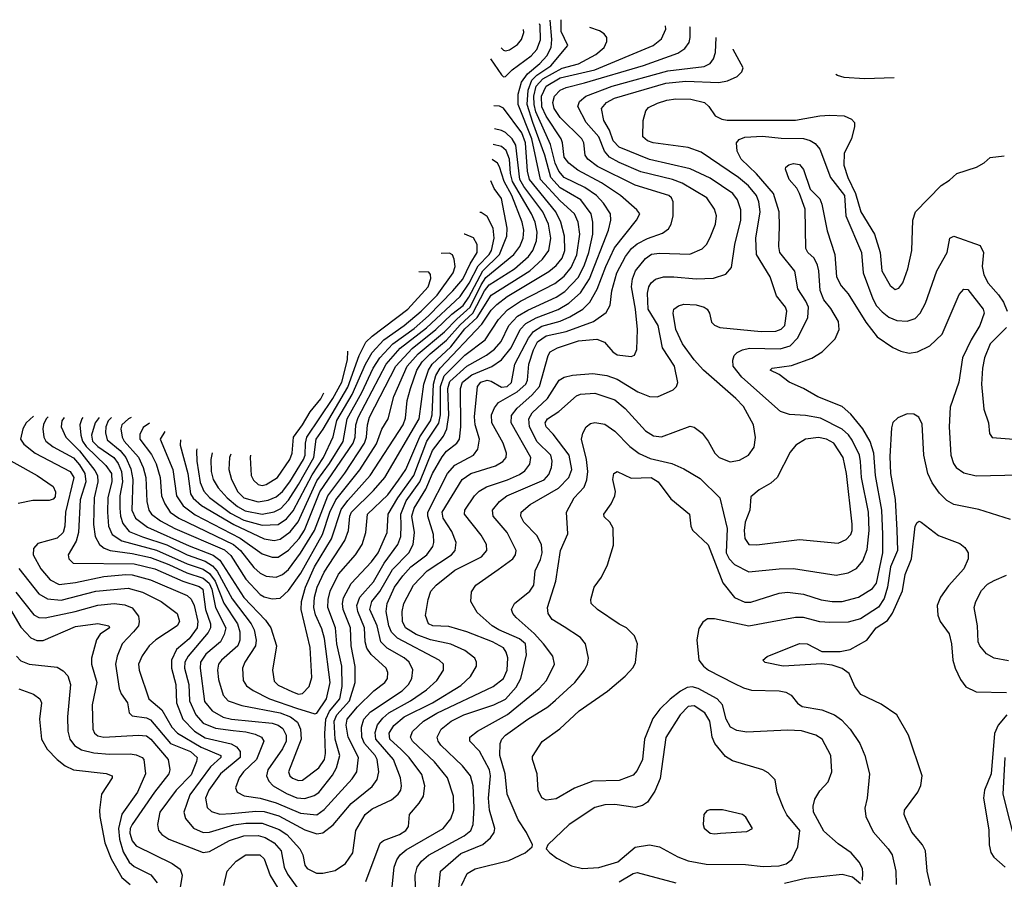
# Model space of a CAD drawing. Extents: x 997026 to 1115308, y 536381 to 619039.
# Tile 378 of 484: x 1042610 to 1047465, y 612995 to 617232. Entities that reach past the tile are written whole.
import ezdxf

# ---------------------------------------------------------------- set-up
doc = ezdxf.new("R2010")
doc.units = 0

msp = doc.modelspace()

# ---------------------------------------------------------------- linework, layer by layer
at = {"layer": '0CON20XD'}
for points in [[(1042749.7, 615274), (1042741, 615265), (1042727.2, 615237.2), (1042724.3, 615215), (1042728.3, 615175), (1042738.9, 615155), (1042775, 615126.7), (1042875, 615072), (1042905, 615038.8), (1042931.5, 614995), (1042935.4, 614955), (1042907.5, 614865), (1042899.6, 614705), (1042888.5, 614661.5), (1042848.6, 614595), (1042852, 614575), (1042873.4, 614553.4), (1043175, 614550.5), (1043276.1, 614525), (1043414.2, 614464.2), (1043495, 614438.8), (1043512.2, 614425), (1043526.2, 614325), (1043550.3, 614255), (1043551.2, 614235), (1043538.7, 614211.3), (1043440, 614095), (1043424.2, 614065), (1043422.3, 614035), (1043443.5, 613955), (1043447.3, 613875), (1043478.8, 613805), (1043515, 613764.4), (1043575, 613739.8), (1043661.8, 613728.2), (1043725, 613722.6), (1043770.5, 613710.5), (1043801.8, 613695), (1043813.8, 613675), (1043777, 613585), (1043714.1, 613525), (1043691.3, 613495), (1043673.5, 613445), (1043681.9, 613425), (1043716.3, 613406.3), (1043795.2, 613394.8), (1043875, 613372.2), (1043995, 613320.2), (1044075, 613313.3), (1044110.9, 613339.1), (1044249.6, 613490.4), (1044272.5, 613525), (1044280, 613595), (1044229.1, 613695), (1044218.9, 613755), (1044224.8, 613785), (1044275, 613844.8), (1044356.6, 613923.4), (1044410, 613965), (1044423.5, 613985), (1044425.4, 614015), (1044417.3, 614035), (1044343.2, 614103.2), (1044322.1, 614135), (1044313.7, 614165), (1044310.7, 614235), (1044276.7, 614315), (1044272.8, 614345), (1044286.8, 614385), (1044355, 614461.1), (1044407.5, 614552.5), (1044473.7, 614645), (1044488.6, 614685), (1044491.1, 614738.9), (1044489.2, 614795), (1044515, 614860), (1044582, 614955), (1044645, 615108.1), (1044699.9, 615180.1), (1044716.7, 615215), (1044726.4, 615283.6), (1044721.2, 615415), (1044730.9, 615449.1), (1044815, 615524.3), (1044912, 615578), (1044951.2, 615608.8), (1044983.8, 615646.2), (1045021.4, 615725), (1045065, 615770.5), (1045115, 615800.3), (1045255, 615864.2), (1045297.9, 615892.1), (1045365, 615963.9), (1045394.8, 616024.8), (1045415.4, 616085), (1045435.2, 616175), (1045436.3, 616235), (1045428, 616275), (1045376.7, 616345), (1045275, 616403.9), (1045228.9, 616455), (1045198.9, 616565), (1045139.2, 616725), (1045112.5, 616815), (1045116.4, 616885), (1045135.3, 616934.7), (1045160.3, 616959.7), (1045228.6, 617005), (1045313.1, 617105), (1045280.2, 617175), (1045279.4, 617232.5)], [(1042828.9, 615271.3), (1042817.7, 615255), (1042813.7, 615225), (1042837.6, 615175), (1042905, 615107.7), (1042980.1, 615010.1), (1042993.1, 614985), (1042995.2, 614955), (1042977.5, 614875), (1042974.5, 614744.5), (1042981.7, 614685), (1043003.4, 614645), (1043027, 614627), (1043056, 614616), (1043165, 614601.5), (1043255, 614580.5), (1043345, 614547.3), (1043433.6, 614505), (1043515, 614479.3), (1043544.2, 614454.2), (1043557.5, 614425), (1043575.4, 614335), (1043625.9, 614235), (1043618.5, 614201.5), (1043599.5, 614165), (1043527.1, 614105), (1043501.9, 614065), (1043499.2, 614035), (1043521.2, 613871.2), (1043558.7, 613825), (1043613.8, 613793.8), (1043655, 613783.9), (1043855, 613763.8), (1043885, 613754.3), (1043907.5, 613737.5), (1043924.4, 613705), (1043924.1, 613675), (1043905, 613637.8), (1043832.9, 613535), (1043826.3, 613505), (1043838.1, 613478.1), (1043859.6, 613455), (1043925, 613417.6), (1043976.6, 613396.6), (1044015, 613393.6), (1044062.6, 613407.4), (1044085, 613423.4), (1044152, 613508), (1044172.4, 613545), (1044188, 613605), (1044166.1, 613686.1), (1044161, 613775), (1044174.1, 613805), (1044235.4, 613875), (1044264.4, 613965), (1044263.4, 614043.4), (1044244.8, 614145), (1044240.7, 614235), (1044204.5, 614325), (1044201.5, 614355), (1044207, 614383), (1044245, 614452.7), (1044345, 614560.3), (1044377, 614605), (1044422.1, 614705), (1044427.4, 614795), (1044475, 614875.2), (1044553.9, 614985), (1044616.7, 615155), (1044677.1, 615243), (1044684.5, 615285), (1044683.9, 615425), (1044703.4, 615476.6), (1044805, 615578), (1044905, 615654.2), (1044971.2, 615755), (1045015, 615802.6), (1045079.7, 615845), (1045247.9, 615932.1), (1045295, 615968.3), (1045328.7, 616011.3), (1045357.5, 616072.5), (1045371.4, 616175), (1045363.2, 616235), (1045345.4, 616275.4), (1045275, 616339.4), (1045177.4, 616445), (1045135.7, 616645), (1045068.2, 616815), (1045067.3, 616865), (1045083.9, 616925), (1045113.8, 616966.2), (1045175, 617015.9), (1045209.6, 617055), (1045229.7, 617095), (1045233.2, 617135), (1045224.7, 617230.2)], [(1044931.5, 617039.9), (1044985, 616960), (1044995, 616951.1), (1045005, 616951.8), (1045038.5, 616985), (1045131.6, 617055), (1045159.8, 617085), (1045177.6, 617132.4), (1045175.9, 617204.1), (1045172.7, 617212.5)], [(1042605, 614527.7), (1042705, 614402.5), (1042747.1, 614377.1), (1042815, 614370.7), (1042985.2, 614415.2), (1043145, 614430.4), (1043215, 614410.4), (1043307.5, 614365), (1043385.8, 614305), (1043397.5, 614265), (1043385.8, 614245), (1043281.8, 614175), (1043249.1, 614145), (1043213.1, 614096.9), (1043196.4, 614055), (1043199.1, 614025), (1043246.8, 613885), (1043310.1, 613830.1), (1043360.2, 613745), (1043387.4, 613715), (1043505, 613646.4), (1043601.5, 613605), (1043601.3, 613595), (1043550.5, 613549.5), (1043448.6, 613411.4), (1043418.7, 613325), (1043427.7, 613295), (1043467.4, 613247.4), (1043515, 613224.8), (1043545, 613228), (1043665, 613263.2), (1043725, 613272.1), (1043805, 613271.7), (1043889.2, 613240.8), (1043927.3, 613215), (1043991.3, 613145), (1044005.6, 613115), (1044015.6, 613065), (1044027.8, 613047.8), (1044073.8, 613025), (1044105, 613024.6), (1044165, 613037.7), (1044217, 613073), (1044253.2, 613125), (1044267.6, 613235), (1044313.5, 613315), (1044347.1, 613342.9), (1044443.6, 613386.4), (1044476.2, 613415), (1044488.8, 613435), (1044492.5, 613455), (1044486.9, 613495), (1044452.3, 613585), (1044365.8, 613685), (1044362.2, 613717.8), (1044374.4, 613755.6), (1044400.2, 613789.8), (1044430.5, 613815), (1044537.5, 613875), (1044615, 613928.3), (1044666.2, 613975), (1044699.1, 614025), (1044698.9, 614055), (1044678.9, 614075), (1044473.1, 614183.1), (1044443.8, 614213.8), (1044430, 614245), (1044416.5, 614315), (1044422.3, 614355), (1044458.7, 614435), (1044498.5, 614491.5), (1044538.7, 614535), (1044616.7, 614595), (1044646.4, 614635), (1044651.7, 614655), (1044650.4, 614695), (1044621.6, 614785), (1044622, 614805), (1044719.1, 614995), (1044755, 615036.2), (1044847.5, 615085), (1044869.2, 615115), (1044876.8, 615165), (1044856.3, 615235), (1044853, 615275), (1044866.9, 615425), (1044884, 615445), (1044915, 615455.5), (1044935, 615451), (1044985, 615420.3), (1045013.9, 615425), (1045035, 615443.7), (1045051.6, 615535), (1045117.9, 615662.1), (1045143.3, 615695), (1045185, 615721.4), (1045274, 615746), (1045322.2, 615767.8), (1045385.9, 615805), (1045420.8, 615839.2), (1045456.4, 615903.6), (1045499.4, 616015), (1045543, 616107), (1045651.5, 616245), (1045667.1, 616275), (1045653.3, 616295), (1045572.5, 616365), (1045478.2, 616428.2), (1045361.3, 616491.3), (1045317.1, 616525), (1045294.4, 616555), (1045286.5, 616625), (1045279.2, 616645), (1045205, 616756.2), (1045185, 616803.1), (1045183.2, 616855), (1045204.9, 616905.1), (1045275, 616945.3), (1045445.4, 616985), (1045733.1, 617105), (1045775, 617137.8), (1045796.2, 617185), (1045794, 617202.9)], [(1042677.5, 615278.5), (1042642.4, 615245), (1042625.8, 615215), (1042613.8, 615163.8), (1042629.9, 615139.9), (1042686, 615096), (1042859.6, 615005), (1042877.2, 614975), (1042835.2, 614805), (1042832.2, 614735), (1042824.4, 614705), (1042795, 614676.1), (1042699.5, 614650.5), (1042677.5, 614625), (1042676.9, 614595), (1042713.8, 614525), (1042760.8, 614470.8), (1042805, 614448.3), (1042885, 614458.3), (1043025, 614487.7), (1043132.5, 614497.5), (1043165, 614496.1), (1043255, 614471.6), (1043435, 614393.7), (1043455.5, 614375.5), (1043470.5, 614345), (1043487.9, 614265), (1043485.5, 614235), (1043445, 614180.6), (1043382.9, 614127.1), (1043358.3, 614075), (1043358.8, 614035), (1043379, 613955), (1043383.8, 613865), (1043413.9, 613783.9), (1043471.1, 613725), (1043525, 613692.5), (1043653, 613663), (1043678.3, 613648.3), (1043697.4, 613625), (1043697.4, 613595), (1043600, 613515), (1043542, 613435), (1043525.3, 613395), (1043535, 613349.2), (1043555, 613328.5), (1043596.5, 613316.5), (1043655, 613319), (1043775, 613331.3), (1043815, 613328.5), (1043887, 613307), (1044015, 613238.3), (1044075, 613219.2), (1044105, 613224), (1044156.2, 613263.8), (1044245, 613369.2), (1044348.1, 613451.9), (1044372.7, 613487.3), (1044380.2, 613525), (1044372.7, 613585), (1044362.7, 613605), (1044309.8, 613665), (1044296.8, 613695), (1044295.2, 613744.8), (1044307, 613785), (1044340, 613820), (1044495, 613924.3), (1044527.5, 613955), (1044544.1, 613985), (1044547.8, 614027.8), (1044530.9, 614065), (1044506.2, 614086.2), (1044421.2, 614135), (1044390.2, 614165), (1044372.5, 614245), (1044336.8, 614325), (1044346.6, 614365), (1044386.2, 614413.8), (1044447.6, 614522.4), (1044529.3, 614605), (1044550.7, 614645), (1044557.2, 614705), (1044543.9, 614785), (1044554.2, 614825), (1044611.6, 614918.4), (1044645, 614995.9), (1044692.5, 615077.5), (1044715, 615104.8), (1044764.7, 615145), (1044778.1, 615165), (1044784.5, 615225.5), (1044783.2, 615415), (1044792.8, 615445), (1044838.7, 615481.3), (1044937.5, 615522.5), (1044985.1, 615554.9), (1045033.9, 615615), (1045077, 615705), (1045105.7, 615734.3), (1045157.1, 615762.9), (1045265, 615803.2), (1045317.7, 615835), (1045374.7, 615885.3), (1045418.8, 615955), (1045512.6, 616195), (1045524.2, 616245), (1045523.2, 616275), (1045488.6, 616328.6), (1045454.2, 616365), (1045396.5, 616405), (1045295, 616454.8), (1045267.6, 616485), (1045250.3, 616525), (1045226.9, 616616.9), (1045155, 616777.9), (1045146.1, 616815), (1045145.6, 616855), (1045157.1, 616905), (1045188.6, 616941.4), (1045285, 616993.9), (1045365.4, 617015), (1045449.9, 617060.1), (1045492.1, 617095), (1045505.5, 617125), (1045504.3, 617145), (1045492.2, 617162.2), (1045468.3, 617178.3), (1045420.2, 617194.2)], [(1044316.7, 612983.3), (1044387, 613173), (1044404.2, 613185.8), (1044482.5, 613215), (1044514.6, 613235), (1044526.9, 613255), (1044532.1, 613315), (1044579.6, 613370.4), (1044600.5, 613405), (1044607.7, 613455), (1044592, 613512), (1044530.2, 613595), (1044490, 613635), (1044434.1, 613685), (1044431.7, 613715), (1044455, 613753.2), (1044505, 613795.5), (1044645.3, 613865), (1044785, 613950.8), (1044833.1, 613995), (1044862.1, 614045), (1044862.9, 614065), (1044853.8, 614085), (1044805, 614122.2), (1044735, 614153.4), (1044635, 614175.8), (1044565, 614201.4), (1044512.4, 614235), (1044498.1, 614265), (1044496.5, 614315), (1044504, 614355), (1044551.4, 614445), (1044618.6, 614515), (1044739.6, 614595), (1044757.3, 614615), (1044761.2, 614655), (1044740.2, 614710.2), (1044698, 614775), (1044693.1, 614805), (1044791.7, 614965), (1044834.6, 614995.4), (1044956.2, 615033.8), (1044992.1, 615055), (1045008.7, 615075), (1045010.6, 615095), (1044994.2, 615145), (1044938.4, 615245), (1044936.6, 615285), (1044950.8, 615319.2), (1044970.9, 615345), (1045062.7, 615397.3), (1045105.5, 615435), (1045113.8, 615455), (1045121, 615535), (1045142.6, 615605), (1045162.8, 615645), (1045205, 615673.8), (1045305, 615695.7), (1045438.5, 615745), (1045501, 615789), (1045520.6, 615825), (1045528.8, 615895), (1045553.4, 615985), (1045596.1, 616065), (1045626.1, 616103.9), (1045655, 616128), (1045705, 616154.3), (1045779.5, 616180.5), (1045808.3, 616201.7), (1045821.5, 616225), (1045831.5, 616265), (1045831.2, 616335), (1045823.6, 616353.6), (1045810, 616365), (1045645, 616416.1), (1045458.2, 616508.2), (1045410.3, 616545), (1045398.4, 616565), (1045391.2, 616625), (1045381.7, 616645), (1045275, 616750), (1045245.9, 616795), (1045238.9, 616825), (1045247.3, 616855), (1045275, 616885.2), (1045305, 616899), (1045395, 616921.7), (1045685, 617006.5), (1045855, 617067.1), (1045889, 617091), (1045910.1, 617119.9), (1045916.1, 617145), (1045915.3, 617194.7), (1045914.7, 617197.2)], [(1044983.8, 617093.8), (1044995, 617082.9), (1045005, 617079.4), (1045025, 617084.7), (1045065, 617110.4), (1045084, 617135), (1045095, 617170), (1045094.7, 617184.4)], [(1044441.9, 612908.1), (1044455.9, 613055), (1044468.8, 613091.2), (1044485.4, 613115), (1044515, 613139.7), (1044697.5, 613245), (1044735, 613292.9), (1044750.8, 613335), (1044748.5, 613405), (1044718.7, 613495), (1044655, 613573.5), (1044545.9, 613675), (1044537.3, 613695), (1044546.6, 613723.4), (1044600.7, 613775), (1044666.2, 613813.8), (1044943.8, 613945), (1044995, 613984.6), (1045013, 614025), (1045017.1, 614087.1), (1045009.2, 614115), (1044995, 614135.4), (1044941.5, 614165), (1044815, 614214.3), (1044725, 614241.9), (1044647.5, 614245), (1044625.6, 614255), (1044610.5, 614295), (1044623.3, 614375), (1044637.7, 614415), (1044662.7, 614445), (1044755, 614518.4), (1044886.2, 614585), (1044912.7, 614615), (1044911.2, 614645), (1044885, 614691.1), (1044802.3, 614795), (1044805.4, 614815), (1044852, 614885), (1044875, 614908.4), (1044910.9, 614929.1), (1045015, 614963.6), (1045075, 614990.2), (1045101.1, 615008.9), (1045125, 615040.8), (1045130, 615075), (1045032.3, 615245), (1045035, 615281.9), (1045062.2, 615317.8), (1045135, 615381.7), (1045172.5, 615425), (1045215, 615576.7), (1045226.2, 615595), (1045262, 615615), (1045365, 615648.8), (1045455, 615658), (1045493.5, 615643.5), (1045533.6, 615595), (1045555, 615580), (1045625, 615572.5), (1045641.2, 615578.8), (1045653.1, 615606.9), (1045655.4, 615705), (1045646.3, 615805), (1045625.7, 615915), (1045631, 615955), (1045646.5, 615995), (1045694.8, 616055.2), (1045725, 616075.8), (1045765, 616081.9), (1045914, 616076), (1045975, 616103.1), (1045996.9, 616125), (1046015, 616158), (1046040.4, 616225), (1046046, 616266), (1046035, 616299.2), (1045997.5, 616355), (1045876.3, 616426.3), (1045828.6, 616445), (1045672.7, 616482.7), (1045565, 616528.5), (1045517.6, 616555), (1045493.7, 616583.7), (1045464.8, 616655), (1045402.3, 616725), (1045362.5, 616805), (1045370.3, 616829.7), (1045401.1, 616855), (1045531.8, 616905), (1045805, 616980.9), (1045985, 617002.4), (1046015, 617016.2), (1046030.8, 617039.2), (1046040, 617070), (1046043.2, 617144.4)], [(1044851, 613349), (1044845.6, 613455.6), (1044832.9, 613505), (1044793.5, 613553.5), (1044686.4, 613656.4), (1044673.1, 613675), (1044668.9, 613695), (1044687.6, 613735), (1044737.1, 613775), (1044800.5, 613805), (1044947.5, 613855), (1045005, 613883), (1045057.4, 613942.6), (1045081, 613985), (1045108.2, 614101.8), (1045103.3, 614155), (1045075, 614180.9), (1044971.5, 614225), (1044938.9, 614245), (1044865, 614310.5), (1044834.5, 614365), (1044837.6, 614412.4), (1044858.5, 614445), (1044968.4, 614521.6), (1045040.7, 614575), (1045054.7, 614595), (1045057.6, 614615), (1045013.2, 614705), (1044944.7, 614785), (1044941.8, 614815), (1044975, 614857.5), (1045012.3, 614885), (1045195.4, 614964.6), (1045219.3, 614990.7), (1045232.3, 615025), (1045235.5, 615055.5), (1045228.5, 615085), (1045161.4, 615151.4), (1045123.1, 615225), (1045120.7, 615265), (1045136, 615295), (1045211.6, 615365), (1045269.7, 615455), (1045295, 615470), (1045335, 615479.4), (1045435, 615488), (1045505, 615478.9), (1045555, 615459.7), (1045658.3, 615398.3), (1045715, 615375.3), (1045755, 615373.9), (1045832.2, 615407.8), (1045848.5, 615425), (1045855.4, 615444.6), (1045839.2, 615525), (1045779.8, 615615), (1045757.3, 615725), (1045709.4, 615805), (1045704.8, 615885), (1045711.6, 615915), (1045723.4, 615935), (1045745, 615952.8), (1045785, 615964.1), (1045835, 615965.3), (1045945, 615954.7), (1046031.5, 615958.5), (1046091.7, 615978.3), (1046119.5, 616010.5), (1046136.3, 616125), (1046165.2, 616245), (1046165.8, 616295), (1046148.6, 616345), (1046126.6, 616375), (1046015, 616450.8), (1045915, 616497.3), (1045715, 616543.7), (1045565, 616603.7), (1045536.1, 616635), (1045517.4, 616687.4), (1045490.3, 616735), (1045478.5, 616795), (1045503.1, 616825), (1045541.8, 616845), (1045795, 616919.5), (1045895, 616929), (1046056.5, 616923.5), (1046099.2, 616930.8), (1046147.4, 616952.6), (1046171.1, 616975), (1046177.3, 616995), (1046127.4, 617085), (1046127.2, 617087.5)], [(1046921, 616946.3), (1046775, 616941.2), (1046675, 616948.2), (1046642.5, 616957.5), (1046634.1, 616963)], [(1044669.4, 612885), (1044684.5, 613035), (1044785, 613121.4), (1044893.3, 613166.7), (1044931.2, 613198.8), (1044950, 613225), (1044952.9, 613245), (1044926.3, 613336.3), (1044921.5, 613395), (1044931.3, 613505), (1044926.7, 613535), (1044877.3, 613627.2), (1044829.4, 613675), (1044830, 613695), (1044867.1, 613725), (1045015, 613806.5), (1045171.8, 613935), (1045207.3, 613975), (1045247.3, 614055), (1045238.5, 614095), (1045192.8, 614155), (1045146.1, 614206.1), (1045057.5, 614285), (1045041.1, 614305), (1045034.4, 614325), (1045050, 614355), (1045124.5, 614415), (1045145.5, 614445), (1045151.5, 614515), (1045178.2, 614571.8), (1045186.3, 614605), (1045182.7, 614645), (1045159.5, 614689.5), (1045095.5, 614755), (1045081.2, 614785), (1045082.9, 614805), (1045127.1, 614842.9), (1045267.3, 614922.7), (1045316.7, 614975), (1045331.6, 615015), (1045318.6, 615085), (1045239.9, 615189.9), (1045206.4, 615225), (1045201.1, 615245), (1045211.8, 615265), (1045268.6, 615301.4), (1045355, 615378.5), (1045375, 615386), (1045445, 615390.6), (1045545, 615357.8), (1045595.5, 615315.5), (1045695, 615206.4), (1045735, 615180.4), (1045775, 615176.7), (1045915, 615228), (1045935, 615223.3), (1045975, 615193.8), (1046004, 615155), (1046037.5, 615095), (1046058, 615075), (1046113, 615053), (1046159.1, 615060.9), (1046202.5, 615085), (1046230.5, 615125), (1046237.2, 615172.8), (1046228.2, 615235), (1046177.8, 615325), (1046140.5, 615365), (1045980.9, 615505), (1045935, 615555.6), (1045877.3, 615635), (1045844.7, 615705), (1045831.5, 615785), (1045835.8, 615805), (1045857.9, 615822.1), (1045885, 615829.6), (1045945, 615826.9), (1045985, 615815.5), (1045999.2, 615805), (1046010.6, 615785), (1046021.1, 615741.1), (1046036.4, 615726.4), (1046061.2, 615715), (1046265, 615695.2), (1046337.8, 615697.8), (1046365, 615706.7), (1046382.5, 615725), (1046392.9, 615795), (1046385.4, 615815), (1046341.7, 615871.7), (1046310, 615965), (1046243.5, 616075), (1046239.8, 616155), (1046260.4, 616285), (1046254.8, 616335), (1046243.3, 616365), (1046202.7, 616412.7), (1046154.6, 616454.6), (1045969.4, 616579.4), (1045905, 616602), (1045734, 616625), (1045705.7, 616635), (1045682.9, 616655), (1045684.4, 616735), (1045696.8, 616783.2), (1045710.9, 616799.1), (1045755, 616821.2), (1045800, 616835), (1045845, 616841.6), (1045918.8, 616841.2), (1045987.1, 616825), (1046008.5, 616805), (1046039.2, 616759.2), (1046072.5, 616742.5), (1046097.8, 616737.8), (1046435, 616736.9), (1046555, 616758.5), (1046605, 616761.1), (1046675, 616758.6), (1046711.7, 616741.7), (1046725.8, 616725), (1046725.8, 616705.8), (1046710.4, 616645), (1046675.6, 616574.4), (1046673.9, 616515), (1046693.3, 616455), (1046731.3, 616375), (1046757.1, 616285), (1046824.8, 616174.8), (1046852.1, 616085), (1046860, 615995), (1046901.5, 615921.5), (1046927, 615903), (1046945, 615909.2), (1046964.4, 615935), (1046989.5, 616005), (1047008.9, 616095), (1047012.9, 616245), (1047026, 616285), (1047153.8, 616415), (1047195, 616441.2), (1047230, 616475), (1047327.5, 616505), (1047365, 616526.7), (1047395, 616553.3), (1047464.3, 616561.9)], [(1042922, 615270.6), (1042916.6, 615265), (1042906.3, 615235), (1042910.7, 615185), (1042920.1, 615155), (1042937.8, 615127.8), (1043035.2, 615035), (1043061.8, 614995), (1043064.5, 614955), (1043043.8, 614876.2), (1043042.9, 614805), (1043047.1, 614735), (1043065.8, 614695), (1043113.8, 614663.8), (1043285, 614616.9), (1043435, 614550), (1043515, 614524), (1043545, 614503.1), (1043574.2, 614465), (1043616.8, 614356.8), (1043684.2, 614255), (1043695.2, 614215), (1043695.9, 614174.1), (1043685, 614146.1), (1043604.7, 614075), (1043590.8, 614055), (1043584.8, 614025), (1043590.2, 613980.2), (1043612.8, 613902.8), (1043638.5, 613875), (1043705, 613851), (1043894.6, 613815), (1043945.3, 613795), (1043979.3, 613769.3), (1043994.8, 613735), (1043997.1, 613685), (1043935.3, 613525), (1043942.3, 613505), (1043955, 613494.1), (1043985, 613481.9), (1044005, 613483.1), (1044085, 613544.7), (1044112.2, 613585), (1044118.5, 613615), (1044113.7, 613713.7), (1044120, 613785), (1044136.8, 613823.2), (1044187.6, 613885), (1044200.1, 613945), (1044198.7, 614045), (1044174, 614155), (1044166.6, 614235), (1044129.8, 614335), (1044130.2, 614375), (1044140.2, 614415), (1044181.5, 614498.5), (1044265.3, 614595), (1044298.1, 614645), (1044316.2, 614705), (1044325.3, 614795), (1044425, 614890.5), (1044477.1, 614962.9), (1044513.8, 615015), (1044583.3, 615176.7), (1044635.6, 615255), (1044643.5, 615285), (1044649.4, 615435), (1044662.3, 615477.7), (1044683, 615515), (1044889, 615731), (1044935, 615800.9), (1044962, 615828), (1045012.6, 615867.4), (1045219.4, 615990.6), (1045255, 616020.2), (1045285, 616057.2), (1045298.2, 616095), (1045296.7, 616165), (1045278.3, 616235), (1045252.9, 616285), (1045123.3, 616445), (1045113.4, 616485), (1045104.5, 616625), (1045085, 616674.4), (1044995, 616795.5), (1044975, 616806.4), (1044947.1, 616807.3)], [(1043001.9, 615270.6), (1042982.6, 615245), (1042964, 615185), (1042968.7, 615155), (1042995, 615128.3), (1043073.8, 615075), (1043095.3, 615045.3), (1043112.4, 615005), (1043116.3, 614955), (1043104.5, 614884.5), (1043102.9, 614825), (1043107, 614785), (1043118.6, 614748.6), (1043149.6, 614709.6), (1043215, 614683.7), (1043335, 614643.3), (1043435, 614594.7), (1043525, 614563.2), (1043560.3, 614540.3), (1043583.6, 614513.6), (1043657.5, 614377.5), (1043751.1, 614255), (1043765.9, 614225), (1043776.1, 614173.9), (1043773.1, 614145), (1043720.3, 614065), (1043708.7, 614035), (1043711.8, 613975), (1043728.5, 613948.5), (1043761.5, 613925), (1043841.8, 613885), (1043975, 613838.2), (1044065, 613810.7), (1044075, 613813.1), (1044121.9, 613885), (1044140, 613965), (1044112, 614182), (1044100.1, 614230.1), (1044069.2, 614299.2), (1044060.5, 614335), (1044063.1, 614385), (1044076.8, 614435), (1044110.8, 614509.2), (1044212.8, 614665), (1044230.4, 614715), (1044237.7, 614785), (1044245.5, 614805), (1044355, 614910.7), (1044410.4, 614975), (1044580.3, 615265), (1044602, 615435), (1044625.4, 615505), (1044643.4, 615535), (1044735, 615620.3), (1044805, 615707.8), (1044866, 615764), (1044935, 615874.5), (1045125.2, 615995), (1045188.3, 616051.7), (1045219.1, 616095), (1045228.6, 616155), (1045216.7, 616225), (1045188.9, 616285), (1045095, 616410), (1045075.3, 616445), (1045055.6, 616614.4), (1045037.7, 616645), (1045005, 616675.6), (1044985, 616686), (1044950.3, 616694.1)], [(1044787.6, 612965), (1044816.7, 613023.3), (1044855, 613046.6), (1045021.7, 613088.3), (1045102, 613125), (1045136.7, 613155), (1045138.8, 613165), (1045109.1, 613225), (1045067.4, 613287.4), (1045013.6, 613415), (1045003.4, 613515), (1044977.8, 613605), (1044979.5, 613665), (1044986.5, 613685), (1045005, 613705.3), (1045115, 613784.7), (1045213.6, 613845), (1045252.5, 613877.5), (1045347.1, 613965), (1045395.4, 614025), (1045408.9, 614055), (1045413.8, 614085), (1045399.5, 614155), (1045375, 614187.5), (1045295, 614238.8), (1045235, 614275.6), (1045215.4, 614305), (1045212.5, 614335), (1045253.9, 614465), (1045276.4, 614615), (1045311.8, 614698.2), (1045305.3, 614805), (1045344.2, 614875), (1045392.7, 614927.3), (1045406.6, 614963.4), (1045410.3, 615005), (1045404.9, 615064.9), (1045380.3, 615165), (1045385.9, 615194.1), (1045403.1, 615225), (1045425, 615241.5), (1045445, 615246.9), (1045495, 615238.5), (1045544.3, 615204.3), (1045618.6, 615128.6), (1045665, 615094.2), (1045718.7, 615068.7), (1045825, 615044.7), (1045885, 615018), (1045965, 614971.2), (1046061.8, 614875), (1046097.7, 614725), (1046093.7, 614605), (1046107.3, 614575), (1046135, 614546.5), (1046205, 614510), (1046355, 614525.3), (1046425, 614526.5), (1046635, 614494.6), (1046695, 614505.4), (1046735, 614527.3), (1046767.6, 614565), (1046788.8, 614621.2), (1046798.9, 614715), (1046794.8, 614804.8), (1046760.7, 614975), (1046755.9, 615055), (1046751, 615085), (1046715, 615160), (1046696.4, 615186.4), (1046665, 615214.4), (1046558.9, 615268.9), (1046485, 615281.6), (1046405, 615285.9), (1046361, 615301), (1046170.2, 615470.2), (1046127.5, 615525), (1046125.3, 615554.7), (1046133.3, 615576.7), (1046148, 615592), (1046174.4, 615605.6), (1046207.4, 615612.6), (1046359.7, 615610.3), (1046408.5, 615625), (1046445.8, 615664.2), (1046495.9, 615764.1), (1046498.4, 615815), (1046485.7, 615845.7), (1046446.5, 615905), (1046432, 615992), (1046357.2, 616085), (1046352.8, 616115), (1046355.8, 616214.2), (1046353.8, 616285), (1046326.9, 616375), (1046242.4, 616472.4), (1046167.8, 616545), (1046147.7, 616585), (1046144, 616626), (1046157.7, 616642.3), (1046186, 616654), (1046272.2, 616657.8), (1046365, 616648.1), (1046475, 616646.5), (1046507.5, 616637.5), (1046532.4, 616622.4), (1046554.2, 616594.2), (1046607.6, 616455), (1046675.8, 616365), (1046683.2, 616265), (1046759.8, 616085), (1046769.4, 615985), (1046816.4, 615856.4), (1046835, 615822.5), (1046861.7, 615791.7), (1046895, 615765.7), (1046935, 615749.5), (1046985, 615746.5), (1047025, 615759.6), (1047050, 615785), (1047076.6, 615835), (1047132, 615995), (1047182.7, 616085), (1047196.2, 616155), (1047215.6, 616165.6), (1047345, 616120), (1047362, 616085), (1047355.5, 616015), (1047363, 615975), (1047385, 615933.3), (1047436.6, 615876.6), (1047460.1, 615840.1), (1047477.8, 615795)], [(1043062.7, 615270.6), (1043045.7, 615254.3), (1043035.2, 615225), (1043033.3, 615195), (1043042, 615162), (1043105, 615108.1), (1043133.1, 615075), (1043158.2, 615018.2), (1043168.4, 614965), (1043163.1, 614815), (1043181.4, 614775), (1043240.8, 614730.8), (1043445, 614639), (1043563.1, 614593.1), (1043597.5, 614567.5), (1043715, 614384.7), (1043822.1, 614272.1), (1043847.5, 614235), (1043876, 614145), (1043856.2, 614025), (1043865, 613971.4), (1043885, 613952.4), (1043955, 613918.7), (1043985, 613907.9), (1044005, 613910.5), (1044037.9, 613945), (1044050.9, 613989.1), (1044042.4, 614137.6), (1043997.2, 614325), (1043999.1, 614365), (1044019.1, 614435), (1044063.3, 614535), (1044146.5, 614673.5), (1044195, 614818), (1044227.6, 614862.4), (1044338.1, 614985), (1044500.4, 615235), (1044512.4, 615267.6), (1044520.2, 615355), (1044536.5, 615415), (1044567.2, 615505), (1044594, 615545), (1044633, 615585), (1044715, 615651.9), (1044781, 615729), (1044844.8, 615785.2), (1044902.4, 615895), (1044925, 615925.1), (1045049.3, 616005), (1045118.8, 616065), (1045140.7, 616095), (1045158.4, 616141.6), (1045161.3, 616185), (1045151.1, 616235), (1045133.6, 616275), (1045039.9, 616435), (1045030.2, 616475), (1045025.1, 616545.1), (1045008.1, 616588.1), (1044985, 616606.7), (1044945.1, 616616.9)], [(1043160.1, 615270.6), (1043146.5, 615265), (1043113.8, 615235), (1043109.3, 615215), (1043114.8, 615175), (1043125.2, 615155), (1043196.3, 615076.3), (1043219.2, 615025), (1043231.5, 614975), (1043237.2, 614857.2), (1043247.1, 614815), (1043260.2, 614795), (1043305, 614762.4), (1043375, 614724.9), (1043619.8, 614619.8), (1043650.7, 614590.7), (1043725, 614474.7), (1043795, 614398.9), (1043815, 614387.2), (1043855, 614377.4), (1043895, 614380.9), (1043935, 614418.4), (1043996.7, 614503.3), (1044103.3, 614695), (1044138.6, 614805), (1044169, 614865), (1044286.5, 615013.5), (1044368.9, 615141.1), (1044396.2, 615213.8), (1044426.3, 615265), (1044453.8, 615375), (1044520.4, 615525), (1044574.3, 615585), (1044705, 615693.4), (1044765, 615755.8), (1044831.5, 615815), (1044884.7, 615925.3), (1044908.7, 615961.3), (1045045.7, 616075), (1045075.4, 616114.6), (1045093, 616155), (1045095.5, 616195), (1045086.6, 616235), (1045035.7, 616365), (1044998.5, 616435), (1044976.4, 616506.4), (1044965.2, 616525.2), (1044940.1, 616543.6)], [(1046765, 612990), (1046766.9, 613025), (1046765, 613047.5), (1046749.1, 613079.1), (1046710, 613125), (1046645, 613170), (1046575, 613232.9), (1046524.5, 613325), (1046522.2, 613355), (1046530.2, 613389.8), (1046555, 613430.8), (1046595.5, 613475), (1046614.6, 613525), (1046608.9, 613605), (1046567.1, 613685), (1046535, 613706.2), (1046465, 613726), (1046395, 613729.7), (1046195, 613720.3), (1046145, 613728.9), (1046115, 613745.5), (1046093.7, 613783.7), (1046074.7, 613855), (1046049.1, 613885), (1045954.4, 613935), (1045925, 613942.9), (1045900.3, 613939.7), (1045867.4, 613922.6), (1045817.3, 613882.7), (1045765.8, 613834.2), (1045732.4, 613787.6), (1045690, 613685), (1045680.9, 613585), (1045655, 613532), (1045635, 613508.6), (1045565, 613481.5), (1045435, 613477.9), (1045345, 613443.5), (1045255, 613391.4), (1045205, 613384.2), (1045185, 613396.7), (1045165.8, 613435), (1045160.6, 613515), (1045138.6, 613585), (1045139.1, 613600.9), (1045185.4, 613674.6), (1045272.9, 613737.1), (1045368.1, 613825), (1045507.6, 613922.4), (1045594.5, 613995.5), (1045635, 614038.8), (1045646.6, 614063.4), (1045655.8, 614155), (1045642, 614195), (1045601.2, 614235), (1045565, 614252.9), (1045458, 614325), (1045428, 614355), (1045426, 614375), (1045442, 614435), (1045479.2, 614485), (1045508.8, 614545), (1045537.7, 614642.3), (1045535.7, 614725.7), (1045518.8, 614755), (1045491.7, 614781.7), (1045490, 614795), (1045525.8, 614845), (1045544.4, 614885), (1045546.8, 614906.8), (1045534.2, 614965.8), (1045538.8, 614995), (1045555, 615005.8), (1045625, 614973.1), (1045723.8, 614975), (1045757.8, 614955), (1045820.9, 614870.9), (1045912.5, 614795), (1045919.2, 614735), (1045926.6, 614716.6), (1046005, 614643.1), (1046076.8, 614456.8), (1046134.7, 614384.7), (1046185, 614360.4), (1046215, 614360.8), (1046355, 614404.6), (1046395, 614411.1), (1046475, 614400.9), (1046562.1, 614372.1), (1046616, 614364), (1046665.3, 614364.7), (1046745, 614386.2), (1046815, 614428.5), (1046835, 614454.4), (1046864.8, 614605), (1046865.5, 614695), (1046861.4, 614815), (1046828.8, 614985), (1046821.9, 615095), (1046803.2, 615153.2), (1046767.1, 615215), (1046707.4, 615287.4), (1046664.8, 615324.8), (1046545, 615373.5), (1046475, 615414.3), (1046403.3, 615445), (1046354.1, 615484.1), (1046310, 615505), (1046320, 615515), (1046415, 615527.3), (1046515, 615564.5), (1046565.7, 615595), (1046630.9, 615659.1), (1046650, 615705), (1046647.1, 615745), (1046608.9, 615808.9), (1046575, 615851.2), (1046556.9, 615896.9), (1046550.4, 615995), (1046543, 616023), (1046526.8, 616056.8), (1046496, 616085), (1046485.8, 616105), (1046482, 616298), (1046455.5, 616375.5), (1046441.7, 616401.7), (1046404.3, 616445), (1046386.2, 616495), (1046386.7, 616505), (1046402.7, 616517.3), (1046425, 616524.2), (1046455, 616519.2), (1046475, 616493.8), (1046507.2, 616397.2), (1046555, 616348.8), (1046565, 616323.3), (1046591.4, 616191.4), (1046629.2, 616075), (1046637.5, 615965), (1046660.3, 615920.3), (1046695, 615881.2), (1046781.9, 615741.9), (1046838.3, 615668.3), (1046915, 615616.9), (1046955, 615598.6), (1046995, 615588.6), (1047035.9, 615595.9), (1047098, 615625), (1047158.5, 615681.5), (1047242.6, 615877.4), (1047265, 615904), (1047285, 615902.5), (1047360.5, 615805), (1047364.5, 615785), (1047344.6, 615725), (1047300.8, 615655), (1047257.9, 615565), (1047239.7, 615445), (1047197.8, 615322.2), (1047192.2, 615225), (1047200.9, 615085), (1047213.9, 615043.9), (1047227.5, 615025), (1047265, 614998.1), (1047325, 614984.6), (1047678.3, 614991.7)], [(1043250.3, 615244), (1043218.6, 615221.4), (1043202.8, 615187.2), (1043201.9, 615165), (1043259.4, 615089.4), (1043282.5, 615042.5), (1043302.6, 614975), (1043309, 614885), (1043325.2, 614845), (1043352.3, 614805), (1043395, 614775.5), (1043664.8, 614645), (1043699, 614615), (1043765, 614531.9), (1043795, 614503.2), (1043825, 614490), (1043875, 614484.2), (1043905, 614496.8), (1043935, 614522.2), (1043995, 614603), (1044063, 614715), (1044128.7, 614885), (1044212.5, 614997.5), (1044309.4, 615145), (1044320.4, 615175), (1044324, 615235), (1044335, 615272.5), (1044464.9, 615525), (1044545, 615612.2), (1044661.7, 615705), (1044740, 615780), (1044796.1, 615823.9), (1044825, 615863.9), (1044893.3, 615995), (1044976.4, 616075), (1045012.5, 616165), (1045013.7, 616205), (1044985, 616351.4), (1044949.5, 616399.5), (1044932.8, 616437.5)], [(1043325.8, 615202.7), (1043302.7, 615165), (1043364.9, 615014.9), (1043383, 614885), (1043416.7, 614836.7), (1043475, 614792.1), (1043697.2, 614677.2), (1043805, 614598.9), (1043855, 614582.4), (1043885, 614583), (1043935, 614617), (1043987.1, 614675), (1044014.4, 614715.6), (1044090, 614905), (1044253.3, 615145), (1044263.6, 615175), (1044268, 615235), (1044278.5, 615271.5), (1044416.5, 615535), (1044486.5, 615613.5), (1044616.2, 615713.8), (1044782.2, 615867.8), (1044826.5, 615933.5), (1044870.8, 616019.2), (1044924.9, 616075), (1044936.4, 616095), (1044948.7, 616155), (1044943.8, 616205), (1044915, 616262.9), (1044885, 616281.3), (1044879, 616281.2)], [(1043402.6, 615160.8), (1043401, 615135), (1043438.2, 614995), (1043452.3, 614895), (1043465, 614873.5), (1043506.9, 614836.9), (1043665, 614743.3), (1043815, 614673.8), (1043865, 614665.2), (1043895, 614671.5), (1043942.8, 614707.2), (1043982.6, 614757.4), (1044075, 614958.5), (1044138.1, 615045), (1044205, 615152.3), (1044225.1, 615265), (1044297.4, 615395), (1044353.4, 615515), (1044384.8, 615565.2), (1044450.2, 615635), (1044555, 615710.8), (1044625, 615772.3), (1044745.5, 615895), (1044795, 615954), (1044831.1, 616028.9), (1044865.2, 616085), (1044865.8, 616125), (1044847.6, 616157.6), (1044804.7, 616174.7), (1044802.2, 616174.5)], [(1043483.4, 615116.6), (1043482.2, 615107.8), (1043483.4, 615056.6), (1043500.2, 614950.2), (1043517.9, 614907.9), (1043545, 614876.4), (1043650.1, 614800.1), (1043715, 614765.3), (1043805, 614739.9), (1043885, 614743.3), (1043925, 614771.2), (1043958.1, 614811.9), (1044051.5, 614988.5), (1044108.2, 615075), (1044155, 615176.5), (1044173.8, 615256.2), (1044249.2, 615385), (1044315.2, 615534.8), (1044347.9, 615592.1), (1044405.7, 615654.3), (1044505.6, 615725), (1044589.8, 615795), (1044668, 615875), (1044746.8, 615985), (1044756.7, 616015), (1044752.5, 616052.5), (1044743.1, 616073.1), (1044728.5, 616081.5), (1044687.4, 616079.4)], [(1043558.7, 615097.7), (1043552.7, 615065), (1043553.5, 615005), (1043564.4, 614965), (1043588.4, 614925), (1043632.4, 614875), (1043683.1, 614833.1), (1043721.2, 614811.2), (1043805, 614794.9), (1043865, 614806.5), (1043896.7, 614823.3), (1043935, 614863.6), (1043985, 614940.4), (1044060.7, 615075), (1044072.2, 615165), (1044106.5, 615213.5), (1044228.4, 615421.6), (1044283.5, 615576.5), (1044317.3, 615642.7), (1044347, 615673), (1044523.6, 615805), (1044624.1, 615915), (1044636.9, 615956.9), (1044636.1, 615976.1), (1044627.3, 615987.3), (1044578.6, 615989.2)], [(1047476, 615715), (1047395.2, 615635), (1047366.6, 615565), (1047356.7, 615515), (1047351.4, 615435), (1047363.1, 615313.1), (1047385.8, 615245), (1047391.7, 615191.7), (1047405, 615172), (1047555, 615161.1)], [(1043650.2, 615089.9), (1043645.2, 615075), (1043641, 615015), (1043654.3, 614965), (1043686.1, 614905), (1043715, 614874.8), (1043785, 614856.4), (1043835, 614863.5), (1043875, 614880.2), (1043905, 614907.3), (1043941.4, 614955), (1044009.4, 615065), (1044016.8, 615085), (1044019, 615145), (1044026.4, 615175), (1044153.3, 615365), (1044198.9, 615445), (1044226, 615556), (1044227.6, 615598.8)], [(1043747.7, 615085.4), (1043745.8, 615075), (1043750.6, 614985), (1043761.9, 614961.9), (1043785, 614940.8), (1043805, 614935.8), (1043825, 614941.4), (1043881.6, 614975), (1043942.4, 615065), (1043953, 615095), (1043960.2, 615175), (1044005, 615235.3), (1044041.3, 615298.7), (1044095, 615362.8), (1044109.3, 615393.3)], [(1047495, 614768.6), (1047338.5, 614818.5), (1047215, 614842.3), (1047181.5, 614861.5), (1047145, 614898.5), (1047109.3, 614949.3), (1047087.7, 614995), (1047067.5, 615085), (1047059.1, 615239.1), (1047042.4, 615272.4), (1047018.3, 615288.3), (1046985, 615289.2), (1046940.3, 615269.7), (1046915, 615246.2), (1046908.9, 615221.1), (1046900.7, 615079.3), (1046902.9, 614995), (1046927.2, 614867.2), (1046935.2, 614715.2), (1046937.9, 614615), (1046902.9, 614535), (1046888.2, 614435), (1046871.4, 614378.6), (1046843.9, 614336.1), (1046755, 614279), (1046695, 614261.7), (1046605, 614260.3), (1046555, 614264.7), (1046475, 614284.7), (1046435.3, 614284.7), (1046205, 614242.5), (1046035, 614279.6), (1046001.8, 614278.2), (1045977.3, 614262.7), (1045958.6, 614231.4), (1045948.2, 614175), (1045959.2, 614075), (1045981.2, 614045), (1046006.5, 614025), (1046131.3, 613961.3)], [(1046245, 614643.8), (1046455, 614670.5), (1046645, 614652.3), (1046685, 614670), (1046707.1, 614695), (1046714.6, 614715), (1046714.7, 614745), (1046686.4, 614995), (1046670.8, 615075), (1046624.4, 615145), (1046587.5, 615165), (1046547.9, 615172.1), (1046485, 615164.5), (1046436, 615135), (1046409.1, 615100.9), (1046344.3, 614975.7), (1046313, 614947), (1046256.2, 614915), (1046215, 614880), (1046209.2, 614815), (1046187.1, 614755), (1046181.7, 614715), (1046185.9, 614675), (1046205.4, 614645.4), (1046245, 614643.8)], [(1042479.2, 615105), (1042696.1, 614986.1), (1042775, 614930.8), (1042786.8, 614905), (1042785, 614880.8), (1042775, 614869.5), (1042755, 614862.5), (1042675, 614862.2), (1042601.9, 614848.1)], [(1047101.4, 612965), (1047084.3, 613035), (1047075.8, 613135), (1047061.4, 613165), (1047008, 613228), (1046980.7, 613289.3), (1046970, 613315), (1046972.9, 613335), (1047038, 613425), (1047052.3, 613457.7), (1047060, 613505), (1046992.5, 613705), (1046934, 613805), (1046857.4, 613857.4), (1046756.6, 613906.6), (1046727.8, 613945), (1046699.6, 614009.6), (1046665, 614034.3), (1046615, 614050), (1046565, 614057.5), (1046374.2, 614045.8), (1046285, 614063.8), (1046273.3, 614075), (1046295, 614093.3), (1046455, 614157.5), (1046493.3, 614155), (1046565, 614117.5), (1046655, 614117.5), (1046705, 614127.5), (1046787.1, 614172.9), (1046832.9, 614235), (1046888.8, 614271.2), (1046914, 614306), (1046962.9, 614417.1), (1046975, 614496.7), (1047006.6, 614575), (1047025, 614736.2), (1047035, 614754), (1047045, 614760), (1047055, 614756), (1047139.7, 614689.7), (1047245, 614650), (1047269.8, 614629.8), (1047287.1, 614605), (1047285.6, 614575), (1047265.7, 614525), (1047188.6, 614441.4), (1047150, 614385), (1047132.9, 614345), (1047137, 614297), (1047148, 614265), (1047192.9, 614205), (1047204.4, 614155), (1047211.1, 614075), (1047222.2, 614035), (1047249.1, 613979.1), (1047274.4, 613944.4), (1047325, 613919.2), (1047475, 613915.8)], [(1047485, 614071.2), (1047415, 614085.4), (1047376.2, 614106.2), (1047343.2, 614145), (1047335.3, 614165.3), (1047332, 614245), (1047316, 614335), (1047323.3, 614365), (1047351.8, 614418.2), (1047381, 614449), (1047415, 614468.4), (1047475, 614493.4)], [(1042590.4, 614410.4), (1042679.2, 614299.2), (1042705, 614285.7), (1042735, 614283.9), (1042882.9, 614315), (1042995, 614346.7), (1043075, 614354), (1043128.1, 614348.1), (1043165, 614333.8), (1043195, 614291.2), (1043199.6, 614265), (1043196, 614245), (1043170.9, 614215), (1043115.7, 614155), (1043090.5, 614095), (1043082.3, 614055), (1043100, 613935), (1043109.7, 613909.7), (1043141.4, 613865), (1043149.2, 613815), (1043165, 613801.5), (1043235, 613790.9), (1043255, 613781.3), (1043353.5, 613663.5), (1043452.1, 613625), (1043484.4, 613595), (1043482.5, 613575), (1043455, 613510.5), (1043381, 613435), (1043301.2, 613325), (1043290, 613265), (1043293.8, 613235), (1043310, 613215), (1043345, 613192.6), (1043515, 613126.4), (1043545, 613131.2), (1043644.3, 613185.7), (1043715, 613209.6), (1043785, 613210.4), (1043820.9, 613200.9), (1043865, 613175.2), (1043899, 613135), (1043913.6, 613055), (1043930.1, 613020.1), (1043997, 612927)], [(1042563.9, 614325), (1042615, 614237.9), (1042664.8, 614184.8), (1042695, 614171.3), (1042725, 614171.6), (1042885, 614240.3), (1042995, 614255.9), (1043048.8, 614245), (1043052, 614235), (1043007.1, 614202.9), (1042988.5, 614175), (1042963.3, 614085), (1042964.6, 614055)], [(1042595, 614095.5), (1042615, 614072.2), (1042656.7, 614055), (1042795, 614041.3), (1042825, 614023.2), (1042847.2, 613997.2), (1042860.3, 613955), (1042846.4, 613795), (1042846.9, 613725), (1042857.6, 613685), (1042880.4, 613655), (1042915, 613632.8), (1042975, 613618), (1043052.1, 613612.1), (1043155, 613613.8), (1043185, 613608.1), (1043214.3, 613595), (1043222.5, 613585), (1043229.6, 613515), (1043191.2, 613425), (1043113.5, 613316.5), (1043097.7, 613245), (1043102.7, 613192.7), (1043119.9, 613129.9), (1043149.7, 613079.7), (1043175, 613058.3), (1043256.4, 613016.4), (1043288.2, 612978.2)], [(1042964.6, 614055), (1042990.8, 613965), (1042966.7, 613855), (1042970.4, 613735), (1042978.9, 613715), (1042995, 613702.1), (1043025.3, 613695.3), (1043195, 613706.1), (1043235, 613701.9), (1043257.1, 613685), (1043341.3, 613585), (1043350.4, 613535), (1043346, 613515), (1043275.1, 613424.9), (1043164.8, 613265), (1043153.9, 613245), (1043153, 613223), (1043165, 613184.5), (1043185, 613159.6), (1043362.2, 613072.2), (1043401.1, 613045), (1043411.1, 613015), (1043400.5, 612955)], [(1046131.3, 613961.3), (1046178.8, 613938.8), (1046218, 613928), (1046355, 613923.9), (1046387.5, 613917.5), (1046412.9, 613902.9), (1046445, 613863.2), (1046467.1, 613847.1), (1046565, 613830.6), (1046627.1, 613805), (1046661.3, 613781.3), (1046704.4, 613735), (1046751.9, 613665), (1046777.5, 613605), (1046799.5, 613515), (1046788.2, 613395), (1046777.3, 613345), (1046782.1, 613305), (1046818.2, 613228.2), (1046892.1, 613145), (1046910.8, 613115), (1046930.3, 613035), (1046931.1, 612968.9)], [(1042605, 613934.4), (1042678, 613908), (1042709.2, 613885), (1042716.7, 613865), (1042707.8, 613785), (1042718.2, 613685), (1042745, 613635.6), (1042794.4, 613585), (1042834.3, 613554.3), (1042875, 613534.7), (1043036.9, 613516.9), (1043066.2, 613505), (1043066, 613495), (1043013.6, 613415), (1043002.7, 613335), (1043004.7, 613305), (1043029.5, 613175), (1043060.5, 613095), (1043113.1, 613003.1), (1043155, 612969.7)], [(1045385, 613048.3), (1045465, 613053.3), (1045558.4, 613081.6), (1045645, 613153.2), (1045715, 613165.4), (1045765, 613155.4), (1045855, 613106.2), (1045905, 613086.7), (1045995, 613070), (1046188.5, 613068.5), (1046275, 613058.6), (1046355, 613061.2), (1046388.7, 613071.3), (1046416.9, 613093.1), (1046447.3, 613155), (1046455.9, 613235), (1046392.8, 613312.8), (1046375.4, 613345), (1046344.5, 613425), (1046334, 613485), (1046299.5, 613519.5), (1046273.3, 613535), (1046125, 613579.5), (1046090.1, 613600.1), (1046037.1, 613665), (1046024.7, 613695), (1046019.1, 613730.9), (1046011.9, 613775), (1045988.2, 613815), (1045935, 613850.4), (1045905, 613847), (1045866.1, 613805), (1045796.1, 613693.9), (1045768.4, 613491.6), (1045741.4, 613428.6), (1045705.6, 613375), (1045681.4, 613358.6), (1045645, 613348.1), (1045545, 613363.5), (1045495, 613361.4), (1045445, 613349.2), (1045318.8, 613265), (1045213.8, 613165), (1045206.2, 613145), (1045224, 613125), (1045258.9, 613098.9), (1045331.1, 613061.1), (1045385, 613048.3)], [(1047476.7, 613805), (1047434.8, 613755.2), (1047416.3, 613713.7), (1047400.2, 613515), (1047366.8, 613435), (1047362, 613395), (1047388.3, 613238.3), (1047390, 613165), (1047397.7, 613127.7), (1047413.5, 613103.5), (1047469.4, 613055)], [(1047524.8, 613155), (1047458.5, 613415), (1047468.5, 613595)], [(1044564.1, 612835), (1044559.8, 613015), (1044569.5, 613055), (1044590.8, 613085), (1044625, 613114.3), (1044800.6, 613209.4), (1044834.2, 613235), (1044845.2, 613264.8), (1044851, 613349)], [(1046035, 613218.6), (1046065, 613222.9), (1046195, 613230), (1046222.5, 613245), (1046190.7, 613300.7), (1046173.6, 613313.6), (1046075, 613338), (1046012.3, 613337.7), (1045997.7, 613332.3), (1045983.8, 613315), (1045980, 613265), (1045985, 613247.5), (1046015, 613222.9), (1046035, 613218.6)], [(1043615.8, 612965), (1043633.3, 613035), (1043676.7, 613085), (1043725, 613115.4), (1043794.7, 613114.7), (1043815.3, 613095), (1043844.1, 613014.1), (1043880.3, 612955)], [(1045565, 612982.5), (1045635, 613023.8), (1045655, 613028.2), (1045845, 612978.1)], [(1046380, 612975), (1046485, 613001.1), (1046665, 613020.9), (1046716.8, 613006.8), (1046755, 612973.8)]]:
    msp.add_lwpolyline(points, dxfattribs=at)

doc.saveas('drawing.dxf')
